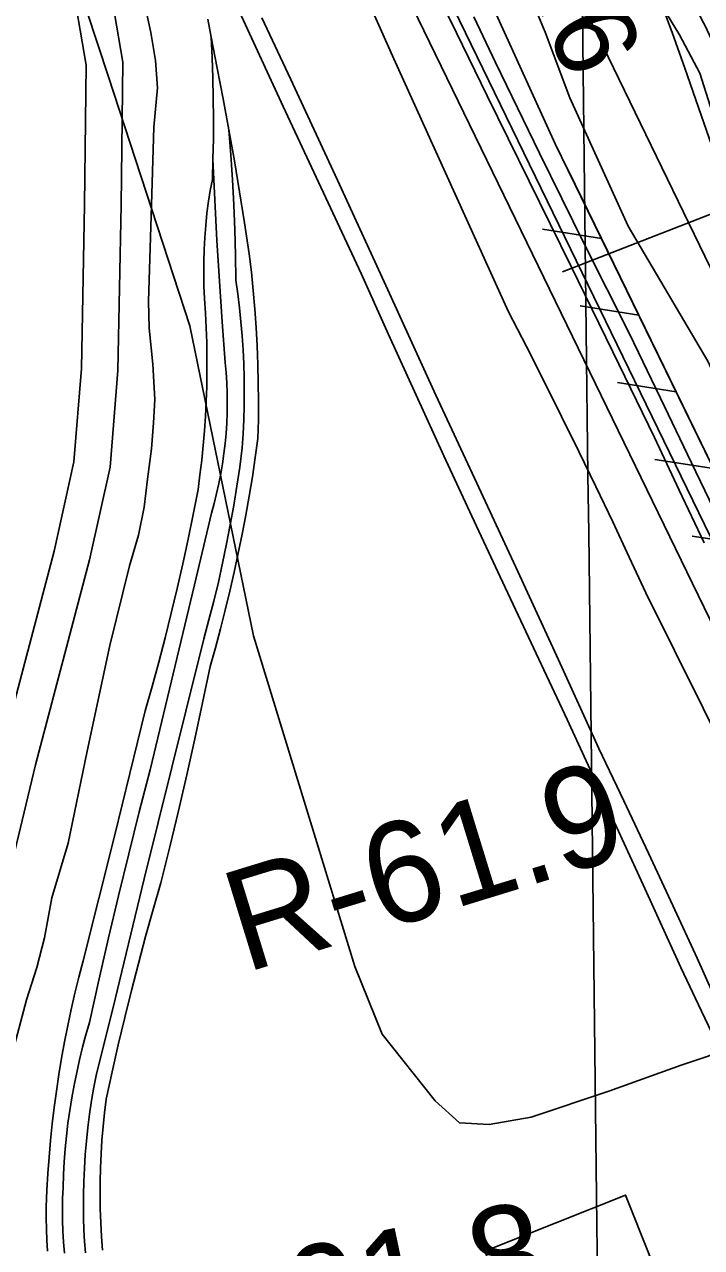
# Model space of a CAD drawing. Extents: x 3694830 to 3732949, y 415201 to 440970.
# Drawn here: x 3714353 to 3714909, y 430111 to 431115 of the extents above; entities that cross this region are included whole.
import ezdxf

# ---------------------------------------------------------------- set-up
doc = ezdxf.new("R2010")
doc.units = 0
for name, color, linetype in [('V-BLDG-OTLN', 7, 'Continuous'), ('V-FLOD-BASE', 7, 'Continuous'), ('V-GRID-MAJR', 7, 'Continuous'), ('V-LEVE-TOET', 7, 'Continuous'), ('V-RAIL-TRAK', 7, 'Continuous'), ('V-RIVR-EDGE', 7, 'Continuous'), ('V-RIVR-RANG', 7, 'Continuous'), ('V-RIVR-RANG-IDEN', 7, 'Continuous'), ('V-ROAD-CNTR', 7, 'Continuous'), ('V-RRAP-FSHR', 7, 'Continuous'), ('V-SITE-OTLN', 7, 'Continuous'), ('V-SITE-VEGE', 7, 'Continuous'), ('V-SURV-LINE', 7, 'Continuous'), ('V-TOPO-MINR', 7, 'Continuous'), ('V-TOPO-SHOR', 7, 'Continuous')]:
    doc.layers.add(name, color=color, linetype=linetype)

msp = doc.modelspace()

# ---------------------------------------------------------------- linework, layer by layer
at = {"layer": 'V-BLDG-OTLN'}
msp.add_lwpolyline([(3714731.2, 430107.884), (3714846.943, 430153.944), (3714866.913, 430103.762), (3714751.1720000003, 430057.702)], close=True, dxfattribs=at)
at = {"layer": 'V-FLOD-BASE'}
msp.add_lwpolyline([(3714682.9760000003, 431159.95), (3714708.0840000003, 431108.33900000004), (3714733.191, 431056.729), (3714767.703, 430986.646), (3714802.139, 430916.523), (3714836.494, 430846.363), (3714870.769, 430776.163), (3714891.12, 430732.83400000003), (3714911.664, 430689.596)], dxfattribs=at)
at = {"layer": 'V-GRID-MAJR'}
msp.add_spline([(3714934.614, 420805.688), (3714862.3710000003, 426862.61), (3714790.0870000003, 432923.001), (3714717.8030000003, 438983.397), (3714717.762, 438986.86)], degree=3, dxfattribs=at)
at = {"layer": 'V-LEVE-TOET'}
for points in [[(3714632.023, 431142.528), (3714644.342, 431114.855)], [(3714926.7, 430702.558), (3714901.008, 430755.376), (3714875.525, 430808.294), (3714850.252, 430861.313), (3714831.4990000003, 430898.251), (3714812.9050000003, 430935.268), (3714794.469, 430972.37), (3714776.1920000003, 431009.547), (3714758.078, 431046.806), (3714740.123, 431084.141), (3714722.33, 431121.554)], [(3714644.342, 431114.855), (3714656.485, 431087.107), (3714750.683, 430879.3), (3714765.434, 430850.788), (3714780.002, 430822.18200000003), (3714794.3850000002, 430793.479), (3714808.58, 430764.686), (3714822.59, 430735.80100000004), (3714836.414, 430706.82800000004), (3714850.049, 430677.765), (3714863.497, 430648.614), (3715005.214, 430363.884)]]:
    msp.add_lwpolyline(points, dxfattribs=at)
at = {"layer": 'V-RAIL-TRAK'}
for points in [[(3715122.0810000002, 429850.928), (3714991.4020000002, 430125.249), (3714975.461, 430161.409), (3714959.292, 430197.468), (3714942.9, 430233.427), (3714926.284, 430269.281), (3714909.446, 430305.031), (3714892.384, 430340.679), (3714861.467, 430408.734), (3714830.305, 430476.67600000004), (3714798.892, 430544.504), (3714767.2320000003, 430612.217), (3714743.92, 430661.795), (3714720.765, 430711.444), (3714697.764, 430761.17), (3714674.921, 430810.965), (3714652.233, 430860.832), (3714629.703, 430910.77), (3714565.748, 431047.927), (3714503.862, 431182.31), (3714458.4760000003, 431280.674), (3714377.332, 431455.927), (3714292.748, 431638.109)], [(3714548.1010000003, 431120.86), (3714572.038, 431070.045), (3714611.9820000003, 430983.824), (3714651.6350000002, 430897.468), (3714690.998, 430810.977), (3714724.784, 430738.539), (3714758.393, 430666.02), (3714791.829, 430593.418), (3714825.088, 430520.737), (3714845.538, 430477.794), (3714865.784, 430434.755), (3714885.83, 430391.623), (3714905.671, 430348.395), (3714925.307, 430305.076), (3714944.741, 430261.667), (3714965.815, 430215.316), (3714987.0500000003, 430169.042), (3715008.45, 430122.841), (3715030.009, 430076.716)], [(3714503.6240000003, 431119.773), (3714506.411, 431104.82), (3714507.233, 431088.131), (3714507.829, 431071.43200000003), (3714508.203, 431054.726), (3714508.355, 431038.018), (3714508.281, 431021.309), (3714507.986, 431004.601), (3714507.468, 430987.902), (3714505.762, 430979.091), (3714504.2630000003, 430970.244), (3714503.055, 430960.311), (3714502.074, 430950.354), (3714501.318, 430940.378), (3714500.794, 430930.384), (3714500.495, 430920.38300000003), (3714500.4250000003, 430910.37700000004), (3714500.585, 430900.37200000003), (3714500.972, 430890.374), (3714501.785, 430878.293), (3714502.393, 430866.197), (3714502.801, 430854.096), (3714503.004, 430841.988), (3714503.004, 430829.876), (3714502.801, 430817.768), (3714502.393, 430805.667), (3714501.7830000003, 430793.571), (3714500.97, 430781.49), (3714499.952, 430769.423), (3714498.733, 430757.375), (3714497.312, 430745.349), (3714495.69, 430733.35000000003), (3714491.7090000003, 430712.956), (3714487.517, 430692.607), (3714483.113, 430672.30100000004), (3714478.4990000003, 430652.04000000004), (3714473.676, 430631.83), (3714468.642, 430611.672), (3714463.399, 430591.567), (3714457.95, 430571.517), (3714452.291, 430551.52400000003), (3714439.741, 430500.13800000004), (3714427.045, 430448.788), (3714414.202, 430397.474), (3714401.216, 430346.2), (3714397.771, 430332.999), (3714394.5270000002, 430319.748), (3714391.488, 430306.45), (3714388.647, 430293.108), (3714386.0100000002, 430279.722), (3714383.577, 430266.299), (3714381.346, 430252.842), (3714379.323, 430239.352), (3714377.502, 430225.831), (3714375.886, 430212.28500000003), (3714374.477, 430198.717), (3714373.275, 430185.129), (3714372.278, 430171.52400000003), (3714371.487, 430157.905), (3714370.903, 430144.275), (3714370.877, 430135.139), (3714371.065, 430126.005), (3714371.473, 430116.879), (3714372.095, 430107.764)], [(3714506.411, 431104.82), (3714511.49, 431079.51900000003), (3714516.3710000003, 431054.177), (3714521.046, 431028.798), (3714525.523, 431003.385), (3714529.798, 430977.934), (3714533.869, 430952.45300000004), (3714537.74, 430926.939), (3714539.509, 430911.858), (3714541.0470000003, 430896.749), (3714542.352, 430881.623), (3714543.423, 430866.476), (3714544.258, 430851.313), (3714544.861, 430836.141), (3714545.2290000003, 430820.95900000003), (3714545.362, 430805.775), (3714545.262, 430790.591), (3714544.926, 430775.412), (3714542.727, 430759.597), (3714540.33, 430743.809), (3714537.738, 430728.054), (3714534.95, 430712.329), (3714531.966, 430696.643), (3714528.79, 430680.995), (3714525.417, 430665.387), (3714521.849, 430649.82), (3714518.091, 430634.3), (3714514.1410000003, 430618.83), (3714509.995, 430603.408), (3714505.662, 430588.04000000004), (3714499.495, 430558.293), (3714493.0870000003, 430528.597), (3714486.437, 430498.952), (3714479.546, 430469.365), (3714472.415, 430439.832), (3714465.042, 430410.36), (3714458.705, 430388.346), (3714452.58, 430366.27), (3714446.663, 430344.14), (3714440.961, 430321.952), (3714435.469, 430299.712), (3714430.1890000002, 430277.42), (3714425.122, 430255.07800000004), (3714420.268, 430232.69), (3714418.855, 430221.47500000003), (3714417.67, 430210.231), (3714416.711, 430198.967), (3714415.98, 430187.68700000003), (3714415.4760000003, 430176.39400000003), (3714415.202, 430165.091), (3714415.157, 430153.788), (3714415.3370000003, 430142.485), (3714415.7460000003, 430131.189), (3714416.3850000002, 430119.9), (3714417.252, 430108.63)], [(3714403.145, 430106.447), (3714402.394, 430115.89400000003), (3714401.867, 430125.358), (3714401.568, 430134.832), (3714401.494, 430144.308), (3714401.646, 430153.786), (3714401.855, 430164.931), (3714402.308, 430176.068), (3714403.004, 430187.193), (3714403.946, 430198.3), (3714405.132, 430209.38300000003), (3714406.561, 430220.438), (3714408.2320000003, 430231.45900000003), (3714410.147, 430242.44), (3714412.302, 430253.376), (3714425.589, 430306.786), (3714438.651, 430360.249), (3714451.49, 430413.768), (3714485.774, 430551.342), (3714500.468, 430610.795), (3714504.681, 430626.25800000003), (3714508.6580000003, 430641.78), (3714512.406, 430657.36100000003), (3714515.918, 430672.993), (3714519.1950000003, 430688.681), (3714522.236, 430704.414), (3714525.042, 430720.189), (3714527.612, 430736.006), (3714529.943, 430751.862), (3714532.036, 430767.748), (3714532.755, 430779.229), (3714533.2630000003, 430790.722), (3714533.5640000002, 430802.224), (3714533.654, 430813.728), (3714533.537, 430825.231), (3714533.2120000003, 430836.731), (3714532.677, 430848.222), (3714531.936, 430859.701), (3714530.983, 430871.168), (3714529.826, 430882.612), (3714528.46, 430894.036), (3714526.887, 430905.433), (3714526.5330000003, 430926.017), (3714525.931, 430946.598), (3714525.0810000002, 430967.17), (3714523.983, 430987.728), (3714522.64, 431008.271), (3714521.046, 431028.798)], [(3714385.899, 430106.20300000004), (3714385.174, 430115.173), (3714384.664, 430124.16000000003), (3714384.369, 430133.157), (3714384.291, 430142.156), (3714384.431, 430151.155), (3714384.785, 430160.14900000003), (3714385.153, 430170.73600000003), (3714385.7430000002, 430181.309), (3714386.552, 430191.871), (3714387.58, 430202.414), (3714388.828, 430212.93), (3714390.296, 430223.42), (3714391.9790000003, 430233.879), (3714393.88, 430244.3), (3714395.998, 430254.677), (3714398.33, 430265.009), (3714400.876, 430275.29000000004), (3714403.637, 430285.516), (3714406.608, 430295.68200000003), (3714414.299, 430330.389), (3714422.2260000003, 430365.042), (3714430.392, 430399.64), (3714438.793, 430434.18), (3714447.431, 430468.662), (3714456.305, 430503.087), (3714492.704, 430655.18200000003), (3714506.704, 430713.947), (3714508.9450000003, 430721.981), (3714510.9760000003, 430730.069), (3714512.799, 430738.208), (3714514.413, 430746.389), (3714515.816, 430754.61), (3714517.008, 430762.864), (3714517.985, 430771.148), (3714518.751, 430779.45), (3714519.304, 430787.773), (3714519.642, 430796.107), (3714519.764, 430804.444), (3714519.674, 430812.784), (3714519.369, 430821.119), (3714518.8510000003, 430829.442), (3714518.12, 430837.749), (3714515.5840000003, 430871.088), (3714513.305, 430904.444), (3714511.2770000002, 430937.816), (3714509.506, 430971.202), (3714507.986, 431004.601)]]:
    msp.add_lwpolyline(points, dxfattribs=at)
at = {"layer": 'V-RIVR-EDGE'}
msp.add_spline([(3713043.3570858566, 434433.4553886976), (3713056.06338442, 434414.56699574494), (3713056.0443866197, 434406.88401648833), (3713052.7914500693, 434399.6134036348), (3713047.1133094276, 434392.75315741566), (3713042.649270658, 434386.2942788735), (3713043.0136426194, 434370.1185858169), (3713038.116239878, 434351.93405460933), (3713036.0734056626, 434343.44734011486), (3713036.055407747, 434336.16872818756), (3713040.8978168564, 434332.1130562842), (3713051.794737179, 434323.59434549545), (3713062.6956570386, 434316.69310402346), (3713076.8355150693, 434311.40133279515), (3713086.9436984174, 434310.97196836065), (3713095.8507783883, 434315.3980115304), (3713105.9639611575, 434316.99048374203), (3713116.068144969, 434314.9436499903), (3713133.0305752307, 434306.40994093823), (3713147.5538030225, 434292.62545591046), (3713164.0808695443, 434271.55735953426), (3713182.2054076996, 434242.39791703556), (3713202.745151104, 434208.7844346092), (3713246.2518417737, 434141.9558377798), (3713270.815260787, 434100.2450099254), (3713298.6036195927, 434054.48250970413), (3713309.0571771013, 434030.1944729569), (3713330.810022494, 433996.57799087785), (3713345.7066212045, 433970.257118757), (3713361.421953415, 433947.97792016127), (3713375.5268154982, 433928.5332924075), (3713396.8722939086, 433893.7047082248), (3713411.7768916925, 433870.61877473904), (3713447.9919719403, 433798.5514005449), (3713459.251264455, 433773.04826204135), (3713466.8592523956, 433742.7017145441), (3713472.44540369, 433712.3601664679), (3713472.358413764, 433677.1802088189), (3713468.611120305, 433633.5175362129), (3713467.340025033, 433610.0672307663), (3713470.511970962, 433584.58408994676), (3713479.3380603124, 433556.2563794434), (3713491.8224534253, 433535.6026492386), (3713493.8372908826, 433532.76707851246), (3713502.732372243, 433532.3407137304), (3713517.2875963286, 433531.49598324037), (3713528.1895160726, 433524.99910909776), (3713535.4361317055, 433512.04135664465), (3713539.4448090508, 433497.87850127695), (3713551.1044693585, 433470.75689357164), (3713571.62221531, 433428.2473299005), (3713584.9103436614, 433405.5697632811), (3713600.614677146, 433378.84252406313), (3713617.9444790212, 433355.34622394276), (3713630.8492376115, 433341.1613711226), (3713638.0988528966, 433329.41672065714), (3713667.9200470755, 433288.097261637), (3713682.8176456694, 433262.18075684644), (3713698.9273463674, 433235.85688507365), (3713713.834943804, 433213.9840535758), (3713743.658137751, 433173.4733292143), (3713771.0701259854, 433139.0341140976), (3713793.639705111, 433108.65057088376), (3713810.9765061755, 433087.9848420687), (3713825.88110396, 433064.8989085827), (3713836.349659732, 433046.6763817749), (3713854.883564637, 433019.5377760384), (3713877.84051306, 432982.278988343), (3713890.745271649, 432968.0941355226), (3713918.5546280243, 432930.82334921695), (3713947.5940844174, 432900.42380785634), (3713972.614864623, 432880.1434485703), (3713994.4077053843, 432862.701659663), (3714015.792179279, 432843.6434013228), (3714024.6762619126, 432838.76899591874), (3714027.5108327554, 432840.37946604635), (3714031.5455070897, 432836.7301612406), (3714054.935819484, 432811.19702621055), (3714069.0476807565, 432794.5829697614), (3714081.139705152, 432778.78264739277), (3714084.752014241, 432767.8557305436), (3714089.9497963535, 432743.9850596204), (3714090.7225351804, 432729.42583599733), (3714087.8359703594, 432706.7882647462), (3714085.7921362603, 432697.89718292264), (3714089.0070772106, 432689.8018372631), (3714097.063427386, 432677.2464523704), (3714103.1189384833, 432673.18778081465), (3714116.031696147, 432662.2378666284), (3714130.956291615, 432647.2392797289), (3714139.4230084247, 432637.109098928), (3714147.8937247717, 432628.59638744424), (3714162.4249516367, 432618.04684105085), (3714191.8897729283, 432596.1380137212), (3714208.8432042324, 432583.96499870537), (3714219.327758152, 432572.21234916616), (3714227.3771091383, 432556.82639296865), (3714239.0367694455, 432529.7047852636), (3714247.8728576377, 432505.42074805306), (3714257.902050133, 432473.04636460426), (3714259.4735247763, 432454.44146791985), (3714259.464525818, 432450.8021619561), (3714261.8677324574, 432441.495714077), (3714263.0718354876, 432437.85340846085), (3714269.130346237, 432435.0078388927), (3714278.8271630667, 432431.7489030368), (3714288.106614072, 432423.23419178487), (3714293.7407598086, 432412.30227551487), (3714294.5204978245, 432400.5736231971), (3714296.1199692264, 432393.2910117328), (3714303.366584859, 432380.3332592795), (3714315.4416112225, 432357.6586923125), (3714335.968356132, 432318.78843460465), (3714351.6446928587, 432280.7389101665), (3714367.342027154, 432251.1810996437), (3714384.6488316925, 432218.3843509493), (3714402.774369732, 432189.6292757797), (3714414.460027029, 432173.02121863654), (3714421.710642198, 432161.68093550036), (3714427.3367888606, 432147.514080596), (3714436.1698774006, 432122.01694139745), (3714449.0496388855, 432097.72290534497), (3714461.5290325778, 432075.0473384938), (3714474.8221603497, 432054.39160852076), (3714484.0956120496, 432043.4506932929), (3714493.7554331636, 432025.2301662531), (3714503.003887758, 432004.1800677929), (3714527.147941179, 431956.40472988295), (3714539.2179681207, 431931.70832626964), (3714554.9273010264, 431907.0029236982), (3714564.182754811, 431888.78339654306), (3714574.2499429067, 431871.7749716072), (3714580.289455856, 431861.2464227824), (3714591.976113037, 431845.04273296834), (3714599.2267282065, 431833.7024498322), (3714622.5910436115, 431797.65576424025), (3714644.3408893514, 431762.82618017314), (3714687.8465801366, 431695.5932160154), (3714698.720503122, 431677.7740566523), (3714708.7866913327, 431660.3612643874), (3714715.6169410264, 431642.5521038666), (3714730.5035408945, 431612.18755845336), (3714746.2068744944, 431585.0559519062), (3714751.4266540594, 431570.08136222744), (3714752.9851302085, 431546.2196902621), (3714750.0755680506, 431514.28167043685), (3714744.741801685, 431483.1583845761), (3714743.877073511, 431460.51581390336), (3714745.459546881, 431446.35895784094), (3714749.4552257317, 431426.93932719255), (3714757.8949456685, 431405.89122850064), (3714773.969650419, 431365.4145002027), (3714788.4468835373, 431333.02911802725), (3714805.3443213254, 431298.2115325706), (3714821.0596535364, 431275.9323339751), (3714824.6719626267, 431265.0054171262), (3714825.4636992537, 431258.12917275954), (3714829.4883747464, 431250.43619466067), (3714839.16719366, 431239.898646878), (3714868.9673902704, 431190.08747394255), (3714891.527970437, 431156.06462476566), (3714906.013202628, 431126.9141812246), (3714921.70253785, 431094.1214320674), (3714930.1412579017, 431072.6689660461), (3714946.9887014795, 431017.6330141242), (3714956.2181582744, 430988.8999364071), (3714967.4814503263, 430965.01426722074), (3714982.7674181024, 430932.6268852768), (3714994.8234466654, 430902.26933905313), (3715004.868637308, 430876.3648328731), (3715018.9075070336, 430830.2319613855), (3715037.3934174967, 430783.6837238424), (3715052.650388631, 430739.56968934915), (3715069.914198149, 430689.38514549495), (3715079.1376556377, 430658.2258638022), (3715083.143333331, 430642.8499064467), (3715090.365951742, 430620.18733809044), (3715103.2137169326, 430582.95354750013), (3715113.2519083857, 430554.2184700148), (3715131.7268201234, 430503.2221918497), (3715143.3754817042, 430471.6525435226), (3715155.022143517, 430439.27416053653), (3715170.321109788, 430412.1435538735), (3715185.606077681, 430379.3518046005), (3715223.0112625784, 430297.98098217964), (3715228.6604065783, 430293.1145758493), (3715236.345385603, 430293.90431270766), (3715238.7705896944, 430293.4939460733), (3715239.898701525, 430259.1197234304), (3715240.5687170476, 430232.44376329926)], degree=3, dxfattribs=at)
at = {"layer": 'V-RIVR-RANG'}
msp.add_line((3714795.1018000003, 430912.18819999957), (3715540.6218000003, 431202.36059999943), dxfattribs=at)
at = {"layer": 'V-ROAD-CNTR'}
for points in [[(3714228.4965040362, 431656.46566122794), (3714320.6973196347, 431440.3920933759), (3714391.613177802, 431247.682478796), (3714420.2121206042, 431164.603644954), (3714433.8290933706, 431084.24880566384), (3714432.421096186, 430966.7890405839), (3714429.870101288, 430831.225311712), (3714423.425114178, 430751.728470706), (3714406.645147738, 430675.5836229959), (3714362.0642369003, 430507.1569598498), (3714317.035326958, 430319.6243349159), (3714294.541371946, 430209.934554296), (3714278.662403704, 430136.4367012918), (3714239.8634813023, 430091.8967903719), (3714189.3035824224, 430066.0508420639), (3714117.445726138, 430041.39389137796), (3714032.276896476, 430008.46895722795), (3713858.867243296, 429944.4370852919), (3713140.175680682, 429658.01765813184)], [(3714200.4115602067, 431645.8466824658), (3714292.805375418, 431429.31811552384), (3714363.3492343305, 431237.618498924), (3714391.04417894, 431157.16565982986), (3714403.79915343, 431081.90281035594), (3714402.425156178, 430967.25103966), (3714399.8921612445, 430832.7213087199), (3714393.68917365, 430756.1884617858), (3714377.4832060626, 430682.65360885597), (3714332.97429508, 430514.4989451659), (3714287.7473855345, 430326.14232187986), (3714265.1854306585, 430216.1165419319), (3714250.970459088, 430150.318673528), (3714221.0495189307, 430115.97074222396), (3714177.54960593, 430093.734786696), (3714107.1657466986, 430069.5838349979), (3714021.6709176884, 430036.53290109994), (3713971.9610532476, 430018.17719410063)]]:
    msp.add_lwpolyline(points, dxfattribs=at)
at = {"layer": 'V-RRAP-FSHR'}
for p, q in [((3714827.075, 430939.461), (3714778.791, 430947.099)), ((3714857.807, 430876.483), (3714809.522, 430884.12)), ((3714888.538, 430813.504), (3714840.254, 430821.142)), ((3714919.27, 430750.525), (3714870.985, 430758.163)), ((3714950.001, 430687.547), (3714901.717, 430695.185))]:
    msp.add_line(p, q, dxfattribs=at)
for points in [[(3715590.879, 429044.304), (3715510.594, 429237.533), (3715386.894, 429544), (3715293.985, 429778.271), (3715284.972, 429813.738), (3715219.353, 430068.641), (3715133.549, 430321.407), (3715095.7060000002, 430391.743), (3714970.77, 430644.985), (3714789.049, 431017.389), (3714473.52, 431710.675), (3714534.184, 431739.733), (3714507.159, 431804.11100000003), (3714437.43, 431808.65), (3714343.39, 431985.897), (3714094.807, 432435.241), (3713885.739, 432801.469), (3713772.549, 432990.132), (3713628.2490000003, 433189.548), (3713470.9820000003, 433415.914), (3713309.943, 433651.661), (3713049.094, 434012.471), (3712897.919, 434224.118), (3712648.573, 434533.449)], [(3712937.01061288, 434203.9991197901), (3713763.5424536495, 433049.96340671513), (3714470.6185503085, 431835.3232775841), (3714934.2755107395, 430879.35783669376)], [(3714827.075, 430939.461), (3714799.9820000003, 430994.983)], [(3714857.807, 430876.483), (3714827.075, 430939.462)], [(3714888.538, 430813.504), (3714857.806, 430876.484)], [(3714919.27, 430750.525), (3714888.538, 430813.505)]]:
    msp.add_lwpolyline(points, dxfattribs=at)
at = {"layer": 'V-SITE-OTLN'}
msp.add_lwpolyline([(3714300.037, 431420.079), (3714404.417, 431126.332), (3714422.06, 431072.324), (3714488.825, 430867.938), (3714541.406, 430613.099), (3714624.393, 430341.561), (3714647.076, 430286.13), (3714690.525, 430231.332), (3714710.548, 430213.281), (3714734.768, 430211.831), (3714769.389, 430217.962), (3714833.123, 430239.239), (3714892.703, 430260.528), (3714914.873, 430268.079), (3714961.301, 430288.713), (3715003.543, 430296.9), (3715032.557, 430277.44), (3715103.94, 430063.379)], dxfattribs=at)
at = {"layer": 'V-SITE-VEGE'}
for points in [[(3715235.43, 430104.52), (3715220.785, 430139.34), (3715219.009, 430162.838), (3715211.478, 430188.889), (3715200.753, 430224.62200000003), (3715168.995, 430317.07300000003), (3715149.328, 430368.032), (3715130.318, 430407.472), (3715108.988, 430439.087), (3715087.6520000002, 430470.012), (3715068.176, 430505.30700000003), (3715030.8310000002, 430577.737), (3715010.0130000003, 430629.16000000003), (3714963.546, 430732.711), (3714914.549, 430838.80100000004), (3714849.214, 430949.545), (3714801.137, 431055.17), (3714781.018, 431108.896), (3714768.664, 431138.87200000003)], [(3714877.585, 431129.355), (3714891.341, 431106.745), (3714907.84, 431075.374), (3714916.517, 431048.629), (3714925.4280000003, 431023.03500000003), (3714933.409, 430994.45300000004), (3714949.867, 430948.80100000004), (3714959.935, 430924.59), (3714987.843, 430855.871), (3715003.865, 430819.204), (3715010.49, 430799.375), (3715010.906, 430783.483), (3715010.848, 430762.982), (3715016.06, 430732.795), (3715021.735, 430703.066), (3715023.574, 430701.217), (3715029.295, 430687.38), (3715034.568, 430679.303), (3715041.918, 430671.451)]]:
    msp.add_lwpolyline(points, dxfattribs=at)
at = {"layer": 'V-SURV-LINE'}
for points in [[(3714581.2973022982, 431384.79261019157), (3715074.728639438, 430369.63159362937)], [(3715047.7517326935, 430356.5073178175), (3714554.3204247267, 431371.6682743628)]]:
    msp.add_lwpolyline(points, dxfattribs=at)
at = {"layer": 'V-TOPO-MINR'}
msp.add_lwpolyline([(3714874.3099210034, 431137.98475664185), (3714885.2106036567, 431108.71686496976), (3714895.7490326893, 431079.31019744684), (3714938.171111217, 430957.3690893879), (3714962.7621448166, 430886.8623450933), (3714987.427387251, 430816.3816365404), (3715012.203942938, 430745.93998159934), (3715037.0547074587, 430675.52436240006), (3715064.8881135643, 430596.8553722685), (3715076.082146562, 430565.87118370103), (3715087.548488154, 430534.9901646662), (3715099.423292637, 430504.26389993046), (3715111.570405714, 430473.6408047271), (3715117.4078600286, 430459.2044938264), (3715132.6835031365, 430421.442874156), (3715147.9664639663, 430383.6842175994), (3715163.2604013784, 430345.9300057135), (3715178.561656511, 430308.17875694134), (3715364.047950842, 429850.7380829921)], dxfattribs=at)
at = {"layer": 'V-TOPO-SHOR'}
msp.add_lwpolyline([(3714453.684, 431123.729), (3714456.8740000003, 431108.711), (3714460.735, 431085.608), (3714462.289, 431063.20300000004), (3714459.4280000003, 431031.11100000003), (3714457.147, 430957.913), (3714454.8740000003, 430888.179), (3714455.502, 430865.778), (3714458.654, 430836.44), (3714460.188, 430807.338), (3714458.9820000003, 430788.175), (3714457.536, 430766.701), (3714454.235, 430742.003), (3714451.398, 430718.918), (3714446.714, 430695.837), (3714439.487, 430670.685), (3714423.1380000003, 430605.147), (3714404.6520000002, 430518.369), (3714388.971, 430442.898), (3714375.681, 430398.135), (3714369.585, 430365.13), (3714363.2830000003, 430340.9), (3714354.665, 430314.368), (3714342.526, 430267.753)], dxfattribs=at)

# ---------------------------------------------------------------- texts
at = {"layer": 'V-RIVR-RANG'}
msp.add_text('8.6', height=67, rotation=291.86832571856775, dxfattribs=at).set_placement((3714753.6644267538, 431183.4614180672))
at = {"layer": 'V-RIVR-RANG-IDEN'}
for s, height, rotation, p in [('R-61.9', 82.99999800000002, 17.0742784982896, (3714534.4534369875, 430336.2724647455)), ('R-61.8', 82.99999799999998, 11.841349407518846, (3714462.2969973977, 430001.2262072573))]:
    msp.add_text(s, height=height, rotation=rotation, dxfattribs=at).set_placement(p)

doc.saveas('drawing.dxf')
